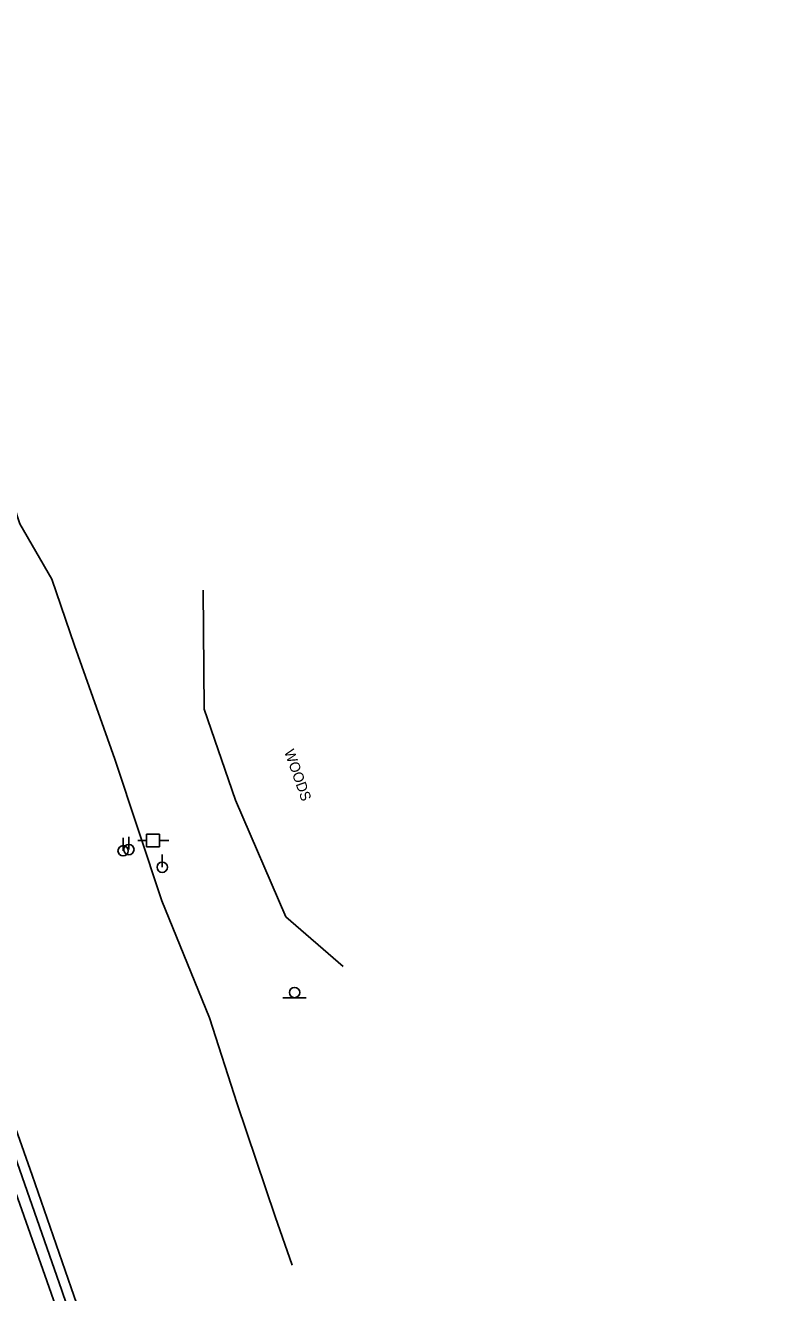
# Model space of a CAD drawing. Extents: x 2004847 to 2009016, y 1134161 to 1140101.
# Drawn here: x 2006719.1 to 2007008.8, y 1135091.3 to 1135582.7 of the extents above; entities that cross this region are included whole.
import ezdxf

# ---------------------------------------------------------------- set-up
doc = ezdxf.new("R2010")
doc.units = 0
for name, color, linetype in [('RD_EX_BldgApp', 7, 'Continuous'), ('RD_EX_Conc', 7, 'Continuous'), ('RD_EX_Fence_Other', 7, 'Continuous'), ('RD_EX_Road', 7, 'Continuous'), ('RD_EX_UT', 7, 'Continuous'), ('RD_EX_VEG', 7, 'Continuous'), ('RD_Sketch3', 7, 'Continuous')]:
    doc.layers.add(name, color=color, linetype=linetype)

msp = doc.modelspace()

# ---------------------------------------------------------------- linework, layer by layer
at = {"layer": 'RD_EX_BldgApp'}
msp.add_line((2006818.95, 1135205.62), (2006827.95, 1135205.62), dxfattribs=at)
msp.add_circle((2006823.47, 1135207.65), 2, dxfattribs=at)
at = {"layer": 'RD_EX_Conc'}
for points in [[(2007008.76, 1134333.65), (2006993.63, 1134363.82), (2006975.89, 1134409.97), (2006965.78, 1134441.02), (2006950.02, 1134485.15), (2006934.64, 1134528.55), (2006918.96, 1134572.55), (2006904.01, 1134614.93), (2006889.45, 1134656.34), (2006873.52, 1134701.79), (2006859.53, 1134740.78), (2006845, 1134783.14), (2006828.98, 1134829.04), (2006813.77, 1134872.83), (2006798.81, 1134915.62), (2006782.15, 1134963.38), (2006767.46, 1135005.24), (2006753.34, 1135046.25), (2006752.31, 1135048.89), (2006751.51, 1135051.2), (2006736.87, 1135093.18), (2006721.7, 1135136.82), (2006709.9, 1135170.59)], [(2007001.61, 1134330.02), (2006986.35, 1134360.57), (2006969.5, 1134406.75), (2006958.22, 1134438.26), (2006942.49, 1134482.23), (2006927.03, 1134526.16), (2006911.49, 1134569.75), (2006896.31, 1134613.04), (2006882.16, 1134653.08), (2006865.99, 1134699.12), (2006852.4, 1134738.21), (2006837.28, 1134781.15), (2006821.3, 1134826.88), (2006806.03, 1134870.56), (2006791.16, 1134913.28), (2006774.61, 1134960.65), (2006760.24, 1135002.17), (2006744.89, 1135045.85), (2006729.14, 1135091.12), (2006713.78, 1135134.81), (2006702.17, 1135168.35)]]:
    msp.add_lwpolyline(points, dxfattribs=at)
at = {"layer": 'RD_EX_Fence_Other'}
msp.add_lwpolyline([(2006822.48, 1135101.95), (2006815.9, 1135120.86), (2006801.17, 1135164.48), (2006790.52, 1135197.88), (2006772.07, 1135243.15), (2006753.85, 1135298.18), (2006738.13, 1135342.16), (2006729.38, 1135367.94), (2006717, 1135389.41), (2006653.73, 1135582.66), (2006717, 1135389.41)], dxfattribs=at)
at = {"layer": 'RD_EX_Road'}
msp.add_lwpolyline([(2006706.11, 1135169.52), (2006717.88, 1135136.12), (2006733.28, 1135092.09), (2006748.47, 1135047.58), (2006763.79, 1135003.81), (2006778.27, 1134961.83), (2006795.07, 1134914.22), (2006809.69, 1134871.89), (2006820.71, 1134840.68), (2006828.76, 1134817.54), (2006841.37, 1134782.12), (2006855.99, 1134739.87), (2006869.8, 1134700.59), (2006885.78, 1134654.79), (2006900.16, 1134613.89), (2006915.32, 1134570.8), (2006930.8, 1134527.38), (2006946.57, 1134483.83), (2006961.99, 1134439.72), (2006972.66, 1134408.4), (2006989.95, 1134362.61), (2007005.15, 1134331.63)], dxfattribs=at)
at = {"layer": 'RD_EX_UT'}
for p, q in [((2006757.02, 1135262.59), (2006757.02, 1135267.59)), ((2006759.25, 1135263.06), (2006759.25, 1135268.06)), ((2006771.11, 1135269.1), (2006766.11, 1135269.1)), ((2006766.11, 1135269.1), (2006766.11, 1135264.1)), ((2006771.11, 1135264.1), (2006771.11, 1135269.1)), ((2006762.67, 1135266.53), (2006766.14, 1135266.53)), ((2006766.11, 1135264.1), (2006771.11, 1135264.1)), ((2006771.03, 1135266.53), (2006774.67, 1135266.53)), ((2006772.19, 1135256.22), (2006772.19, 1135261.22))]:
    msp.add_line(p, q, dxfattribs=at)
for centre in [(2006757.02, 1135262.59), (2006759.25, 1135263.06), (2006772.19, 1135256.22)]:
    msp.add_circle(centre, 2, dxfattribs=at)
at = {"layer": 'RD_EX_VEG'}
msp.add_lwpolyline([(2006787.99, 1135363.6), (2006788.49, 1135317.49), (2006800.53, 1135282.23), (2006820.09, 1135237.02), (2006842.35, 1135217.8)], dxfattribs=at)

# ---------------------------------------------------------------- texts
at = {"layer": 'RD_Sketch3'}
msp.add_text('WOODS', height=4, rotation=289.4494, dxfattribs=at).set_placement((2006819.39, 1135301.1))

doc.saveas('drawing.dxf')
